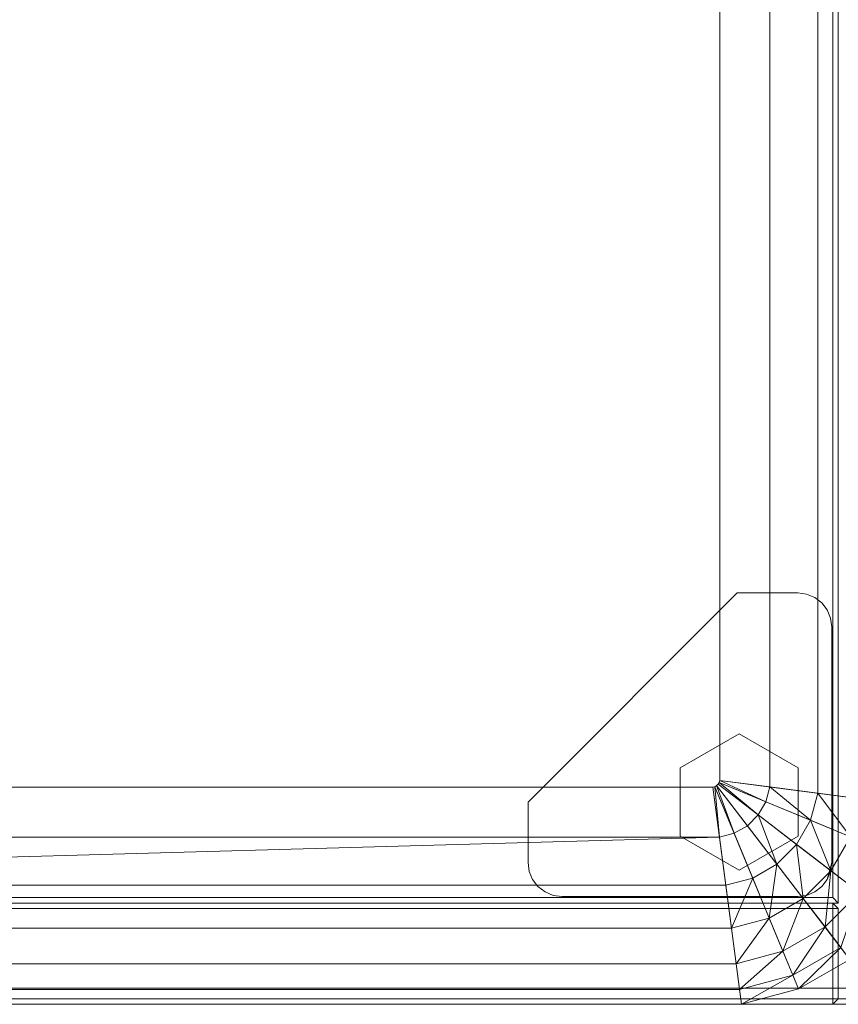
# Model space of a CAD drawing. Header units: inches. Extents: x 813 to 1305, y 19 to 194.
# Tile 476 of 656: x 1294.62 to 1300.69, y 19.73 to 27.03. Entities that reach past the tile are written whole.
import ezdxf

# ---------------------------------------------------------------- set-up
doc = ezdxf.new("R2010")
doc.units = ezdxf.units.IN
doc.header["$MEASUREMENT"] = 0
for name, color, linetype, true_color in [('CET color Bisque2', 7, 'Continuous', 0xf0d2b4), ('CET color Grey59', 7, 'Continuous', 0x959796), ('CET color Grey77', 7, 'Continuous', 0xc4c4c4), ('CET color Grey80', 7, 'Continuous', 0xcbcdcc), ('CET color NavajoWhite4', 7, 'Continuous', 0x81775f)]:
    doc.layers.add(name, color=color, linetype=linetype, true_color=true_color)
doc.layers.add('CET Default', color=7, linetype='Continuous')

# ---------------------------------------------------------------- blocks, each defined once
blk = doc.blocks.new('*C260')
at = {"layer": 'CET color Bisque2', "linetype": 'Continuous', "lineweight": 0}
for points, invisible_edges in [([(0.791, 3.041, 27.965), (59.169, 3.041, 27.965), (59.169, 15.169, 27.965), (0.791, 3.041, 27.965)], 4), ([(0.791, 3.041, 27.965), (59.169, 15.169, 27.965), (0.791, 15.169, 27.965), (0.791, 3.041, 27.965)], 9)]:
    blk.add_3dface(points, dxfattribs=dict(at, invisible_edges=invisible_edges))
at = {"layer": 'CET color Grey77', "linetype": 'Continuous', "lineweight": 0}
for points, invisible_edges in [([(58.9088, 15.1608, 0.1409), (56.9088, 14.9088, 0.1409), (56.9174, 14.974, 0.1409), (58.9088, 15.1608, 0.1409)], 13), ([(58.9088, 15.1608, 0.1409), (56.9088, 14.4608, 0.1409), (56.9088, 14.9088, 0.1409), (58.9088, 15.1608, 0.1409)], 13), ([(58.9088, 15.1608, 0.1409), (58.4608, 12.9088, 0.1409), (56.9088, 14.4608, 0.1409), (58.9088, 15.1608, 0.1409)], 13), ([(56.9088, 14.4608, 0.5897), (58.4608, 12.9088, 0.5897), (58.9088, 15.1608, 0.5897), (56.9088, 14.4608, 0.5897)], 6), ([(56.9088, 14.9088, 0.5897), (56.9088, 14.4608, 0.5897), (58.9088, 15.1608, 0.5897), (56.9088, 14.9088, 0.5897)], 6), ([(56.9174, 14.974, 0.5897), (56.9088, 14.9088, 0.5897), (58.9088, 15.1608, 0.5897), (56.9174, 14.974, 0.5897)], 6), ([(58.9088, 15.1608, 0.1409), (56.9174, 14.974, 0.1409), (56.9425, 15.0348, 0.1409), (58.9088, 15.1608, 0.1409)], 13), ([(56.9425, 15.0348, 0.5897), (56.9174, 14.974, 0.5897), (58.9088, 15.1608, 0.5897), (56.9425, 15.0348, 0.5897)], 6), ([(58.9088, 15.1608, 0.1409), (56.9425, 15.0348, 0.1409), (56.9826, 15.087, 0.1409), (58.9088, 15.1608, 0.1409)], 13), ([(56.9826, 15.087, 0.5897), (56.9425, 15.0348, 0.5897), (58.9088, 15.1608, 0.5897), (56.9826, 15.087, 0.5897)], 6), ([(58.9088, 15.1608, 0.1409), (56.9826, 15.087, 0.1409), (57.0348, 15.127, 0.1409), (58.9088, 15.1608, 0.1409)], 13), ([(57.0348, 15.127, 0.5897), (56.9826, 15.087, 0.5897), (58.9088, 15.1608, 0.5897), (57.0348, 15.127, 0.5897)], 6), ([(56.9826, 15.087, 0.5897), (57.0348, 15.127, 0.5897), (56.9826, 15.087, 0.1409), (56.9826, 15.087, 0.5897)], 2), ([(57.0348, 15.127, 0.5897), (57.0348, 15.127, 0.1409), (56.9826, 15.087, 0.1409), (57.0348, 15.127, 0.5897)], 4), ([(58.9088, 15.1608, 0.1409), (57.0348, 15.127, 0.1409), (57.0956, 15.1522, 0.1409), (58.9088, 15.1608, 0.1409)], 13), ([(57.0956, 15.1522, 0.5897), (57.0348, 15.127, 0.5897), (58.9088, 15.1608, 0.5897), (57.0956, 15.1522, 0.5897)], 6), ([(57.0348, 15.127, 0.5897), (57.0956, 15.1522, 0.5897), (57.0348, 15.127, 0.1409), (57.0348, 15.127, 0.5897)], 2), ([(57.0956, 15.1522, 0.5897), (57.0956, 15.1522, 0.1409), (57.0348, 15.127, 0.1409), (57.0956, 15.1522, 0.5897)], 4), ([(58.9088, 15.1608, 0.1409), (57.0956, 15.1522, 0.1409), (57.1608, 15.1608, 0.1409), (58.9088, 15.1608, 0.1409)], 9), ([(57.1608, 15.1608, 0.5897), (57.0956, 15.1522, 0.5897), (58.9088, 15.1608, 0.5897), (57.1608, 15.1608, 0.5897)], 2), ([(57.0956, 15.1522, 0.5897), (57.1608, 15.1608, 0.5897), (57.0956, 15.1522, 0.1409), (57.0956, 15.1522, 0.5897)], 2), ([(57.1608, 15.1608, 0.5897), (57.1608, 15.1608, 0.1409), (57.0956, 15.1522, 0.1409), (57.1608, 15.1608, 0.5897)], 4), ([(57.1608, 15.1608, 0.5897), (58.9088, 15.1608, 0.5897), (57.1608, 15.1608, 0.1409), (57.1608, 15.1608, 0.5897)], 2), ([(58.9088, 15.1608, 0.5897), (58.9088, 15.1608, 0.1409), (57.1608, 15.1608, 0.1409), (58.9088, 15.1608, 0.5897)], 4), ([(58.9088, 15.1608, 0.1409), (58.9088, 12.9088, 0.1409), (58.4608, 12.9088, 0.1409), (58.9088, 15.1608, 0.1409)], 13), ([(58.4608, 12.9088, 0.5897), (58.9088, 12.9088, 0.5897), (58.9088, 15.1608, 0.5897), (58.4608, 12.9088, 0.5897)], 6), ([(58.9088, 15.1608, 0.5897), (58.974, 15.1522, 0.5897), (58.9088, 15.1608, 0.1409), (58.9088, 15.1608, 0.5897)], 2), ([(58.974, 15.1522, 0.5897), (58.974, 15.1522, 0.1409), (58.9088, 15.1608, 0.1409), (58.974, 15.1522, 0.5897)], 4), ([(58.9088, 15.1608, 0.1409), (58.974, 12.9174, 0.1409), (58.9088, 12.9088, 0.1409), (58.9088, 15.1608, 0.1409)], 13), ([(58.9088, 15.1608, 0.1409), (59.0348, 12.9426, 0.1409), (58.974, 12.9174, 0.1409), (58.9088, 15.1608, 0.1409)], 13), ([(58.9088, 15.1608, 0.1409), (59.087, 12.9826, 0.1409), (59.0348, 12.9426, 0.1409), (58.9088, 15.1608, 0.1409)], 13), ([(58.9088, 15.1608, 0.1409), (59.127, 13.0348, 0.1409), (59.087, 12.9826, 0.1409), (58.9088, 15.1608, 0.1409)], 13), ([(58.9088, 15.1608, 0.1409), (59.1522, 13.0956, 0.1409), (59.127, 13.0348, 0.1409), (58.9088, 15.1608, 0.1409)], 13), ([(58.9088, 15.1608, 0.1409), (59.1608, 13.1608, 0.1409), (59.1522, 13.0956, 0.1409), (58.9088, 15.1608, 0.1409)], 13), ([(58.9088, 15.1608, 0.1409), (59.1608, 14.9088, 0.1409), (59.1608, 13.1608, 0.1409), (58.9088, 15.1608, 0.1409)], 13), ([(58.9088, 15.1608, 0.1409), (59.1522, 14.974, 0.1409), (59.1608, 14.9088, 0.1409), (58.9088, 15.1608, 0.1409)], 13), ([(58.9088, 15.1608, 0.1409), (59.127, 15.0348, 0.1409), (59.1522, 14.974, 0.1409), (58.9088, 15.1608, 0.1409)], 13), ([(58.9088, 15.1608, 0.1409), (59.087, 15.087, 0.1409), (59.127, 15.0348, 0.1409), (58.9088, 15.1608, 0.1409)], 13), ([(58.9088, 15.1608, 0.1409), (59.0348, 15.127, 0.1409), (59.087, 15.087, 0.1409), (58.9088, 15.1608, 0.1409)], 4), ([(59.087, 15.087, 0.5897), (59.0348, 15.127, 0.5897), (58.9088, 15.1608, 0.5897), (59.087, 15.087, 0.5897)], 4), ([(59.127, 15.0348, 0.5897), (59.087, 15.087, 0.5897), (58.9088, 15.1608, 0.5897), (59.127, 15.0348, 0.5897)], 6), ([(59.1522, 14.974, 0.5897), (59.127, 15.0348, 0.5897), (58.9088, 15.1608, 0.5897), (59.1522, 14.974, 0.5897)], 6), ([(59.1608, 14.9088, 0.5897), (59.1522, 14.974, 0.5897), (58.9088, 15.1608, 0.5897), (59.1608, 14.9088, 0.5897)], 6), ([(59.1608, 13.1608, 0.5897), (59.1608, 14.9088, 0.5897), (58.9088, 15.1608, 0.5897), (59.1608, 13.1608, 0.5897)], 6), ([(59.1522, 13.0956, 0.5897), (59.1608, 13.1608, 0.5897), (58.9088, 15.1608, 0.5897), (59.1522, 13.0956, 0.5897)], 6), ([(59.127, 13.0348, 0.5897), (59.1522, 13.0956, 0.5897), (58.9088, 15.1608, 0.5897), (59.127, 13.0348, 0.5897)], 6), ([(59.087, 12.9826, 0.5897), (59.127, 13.0348, 0.5897), (58.9088, 15.1608, 0.5897), (59.087, 12.9826, 0.5897)], 6), ([(59.0348, 12.9426, 0.5897), (59.087, 12.9826, 0.5897), (58.9088, 15.1608, 0.5897), (59.0348, 12.9426, 0.5897)], 6), ([(58.974, 12.9174, 0.5897), (59.0348, 12.9426, 0.5897), (58.9088, 15.1608, 0.5897), (58.974, 12.9174, 0.5897)], 6), ([(58.9088, 12.9088, 0.5897), (58.974, 12.9174, 0.5897), (58.9088, 15.1608, 0.5897), (58.9088, 12.9088, 0.5897)], 6), ([(58.974, 15.1522, 0.5897), (59.0348, 15.127, 0.5897), (58.974, 15.1522, 0.1409), (58.974, 15.1522, 0.5897)], 2), ([(59.0348, 15.127, 0.5897), (59.0348, 15.127, 0.1409), (58.974, 15.1522, 0.1409), (59.0348, 15.127, 0.5897)], 4), ([(59.0348, 15.127, 0.5897), (59.087, 15.087, 0.5897), (59.0348, 15.127, 0.1409), (59.0348, 15.127, 0.5897)], 2), ([(59.087, 15.087, 0.5897), (59.087, 15.087, 0.1409), (59.0348, 15.127, 0.1409), (59.087, 15.087, 0.5897)], 4), ([(56.9425, 15.0348, 0.5897), (56.9826, 15.087, 0.5897), (56.9425, 15.0348, 0.1409), (56.9425, 15.0348, 0.5897)], 2), ([(56.9826, 15.087, 0.5897), (56.9826, 15.087, 0.1409), (56.9425, 15.0348, 0.1409), (56.9826, 15.087, 0.5897)], 4), ([(59.087, 15.087, 0.5897), (59.127, 15.0348, 0.5897), (59.087, 15.087, 0.1409), (59.087, 15.087, 0.5897)], 2), ([(59.127, 15.0348, 0.5897), (59.127, 15.0348, 0.1409), (59.087, 15.087, 0.1409), (59.127, 15.0348, 0.5897)], 4), ([(56.9088, 14.9088, 0.5897), (56.9174, 14.974, 0.5897), (56.9088, 14.9088, 0.1409), (56.9088, 14.9088, 0.5897)], 2), ([(56.9174, 14.974, 0.5897), (56.9174, 14.974, 0.1409), (56.9088, 14.9088, 0.1409), (56.9174, 14.974, 0.5897)], 4), ([(56.9174, 14.974, 0.5897), (56.9425, 15.0348, 0.5897), (56.9174, 14.974, 0.1409), (56.9174, 14.974, 0.5897)], 2), ([(56.9425, 15.0348, 0.5897), (56.9425, 15.0348, 0.1409), (56.9174, 14.974, 0.1409), (56.9425, 15.0348, 0.5897)], 4), ([(59.127, 15.0348, 0.5897), (59.1522, 14.974, 0.5897), (59.127, 15.0348, 0.1409), (59.127, 15.0348, 0.5897)], 2), ([(59.1522, 14.974, 0.5897), (59.1522, 14.974, 0.1409), (59.127, 15.0348, 0.1409), (59.1522, 14.974, 0.5897)], 4), ([(59.1522, 14.974, 0.5897), (59.1608, 14.9088, 0.5897), (59.1522, 14.974, 0.1409), (59.1522, 14.974, 0.5897)], 2), ([(59.1608, 14.9088, 0.5897), (59.1608, 14.9088, 0.1409), (59.1522, 14.974, 0.1409), (59.1608, 14.9088, 0.5897)], 4), ([(56.9088, 14.4608, 0.5897), (56.9088, 14.9088, 0.5897), (56.9088, 14.4608, 0.1409), (56.9088, 14.4608, 0.5897)], 2), ([(56.9088, 14.9088, 0.5897), (56.9088, 14.9088, 0.1409), (56.9088, 14.4608, 0.1409), (56.9088, 14.9088, 0.5897)], 4), ([(58.9645, 14.4737), (57.9539, 14.4737), (58.2065, 14.9113), (58.9645, 14.4737)], 13), ([(58.2065, 14.9113, 0.1409), (57.9539, 14.4737, 0.1409), (58.9645, 14.4737, 0.1409), (58.2065, 14.9113, 0.1409)], 6), ([(57.9539, 14.4737, 0.1409), (58.2065, 14.9113, 0.1409), (57.9539, 14.4737), (57.9539, 14.4737, 0.1409)], 2), ([(58.2065, 14.9113, 0.1409), (58.2065, 14.9113), (57.9539, 14.4737), (58.2065, 14.9113, 0.1409)], 4), ([(58.9645, 14.4737), (58.2065, 14.9113), (58.7118, 14.9113), (58.9645, 14.4737)], 9), ([(58.7118, 14.9113, 0.1409), (58.2065, 14.9113, 0.1409), (58.9645, 14.4737, 0.1409), (58.7118, 14.9113, 0.1409)], 2), ([(58.2065, 14.9113, 0.1409), (58.7118, 14.9113, 0.1409), (58.2065, 14.9113), (58.2065, 14.9113, 0.1409)], 2), ([(58.7118, 14.9113, 0.1409), (58.7118, 14.9113), (58.2065, 14.9113), (58.7118, 14.9113, 0.1409)], 4), ([(58.7118, 14.9113, 0.1409), (58.9645, 14.4737, 0.1409), (58.7118, 14.9113), (58.7118, 14.9113, 0.1409)], 2), ([(58.9645, 14.4737, 0.1409), (58.9645, 14.4737), (58.7118, 14.9113), (58.9645, 14.4737, 0.1409)], 4), ([(59.1608, 14.9088, 0.5897), (59.1608, 13.1608, 0.5897), (59.1608, 14.9088, 0.1409), (59.1608, 14.9088, 0.5897)], 2), ([(59.1608, 13.1608, 0.5897), (59.1608, 13.1608, 0.1409), (59.1608, 14.9088, 0.1409), (59.1608, 13.1608, 0.5897)], 4), ([(58.4608, 12.9088, 0.5897), (56.9088, 14.4608, 0.5897), (58.4608, 12.9088, 0.1409), (58.4608, 12.9088, 0.5897)], 2), ([(56.9088, 14.4608, 0.5897), (56.9088, 14.4608, 0.1409), (58.4608, 12.9088, 0.1409), (56.9088, 14.4608, 0.5897)], 4), ([(58.9645, 14.4737), (58.2065, 14.0361), (57.9539, 14.4737), (58.9645, 14.4737)], 13), ([(57.9539, 14.4737, 0.1409), (58.2065, 14.0361, 0.1409), (58.9645, 14.4737, 0.1409), (57.9539, 14.4737, 0.1409)], 6), ([(58.2065, 14.0361, 0.1409), (57.9539, 14.4737, 0.1409), (58.2065, 14.0361), (58.2065, 14.0361, 0.1409)], 2), ([(57.9539, 14.4737, 0.1409), (57.9539, 14.4737), (58.2065, 14.0361), (57.9539, 14.4737, 0.1409)], 4), ([(58.9645, 14.4737), (58.7118, 14.0361), (58.2065, 14.0361), (58.9645, 14.4737)], 4), ([(58.2065, 14.0361, 0.1409), (58.7118, 14.0361, 0.1409), (58.9645, 14.4737, 0.1409), (58.2065, 14.0361, 0.1409)], 4), ([(58.9645, 14.4737, 0.1409), (58.7118, 14.0361, 0.1409), (58.9645, 14.4737), (58.9645, 14.4737, 0.1409)], 2), ([(58.7118, 14.0361, 0.1409), (58.7118, 14.0361), (58.9645, 14.4737), (58.7118, 14.0361, 0.1409)], 4), ([(58.7118, 14.0361, 0.1409), (58.2065, 14.0361, 0.1409), (58.7118, 14.0361), (58.7118, 14.0361, 0.1409)], 2), ([(58.2065, 14.0361, 0.1409), (58.2065, 14.0361), (58.7118, 14.0361), (58.2065, 14.0361, 0.1409)], 4), ([(59.1608, 13.1608, 0.5897), (59.1522, 13.0956, 0.5897), (59.1608, 13.1608, 0.1409), (59.1608, 13.1608, 0.5897)], 2), ([(59.1522, 13.0956, 0.5897), (59.1522, 13.0956, 0.1409), (59.1608, 13.1608, 0.1409), (59.1522, 13.0956, 0.5897)], 4), ([(59.1522, 13.0956, 0.5897), (59.127, 13.0348, 0.5897), (59.1522, 13.0956, 0.1409), (59.1522, 13.0956, 0.5897)], 2), ([(59.127, 13.0348, 0.5897), (59.127, 13.0348, 0.1409), (59.1522, 13.0956, 0.1409), (59.127, 13.0348, 0.5897)], 4), ([(59.127, 13.0348, 0.5897), (59.087, 12.9826, 0.5897), (59.127, 13.0348, 0.1409), (59.127, 13.0348, 0.5897)], 2), ([(59.087, 12.9826, 0.5897), (59.087, 12.9826, 0.1409), (59.127, 13.0348, 0.1409), (59.087, 12.9826, 0.5897)], 4), ([(59.0348, 12.9426, 0.5897), (58.974, 12.9174, 0.5897), (59.0348, 12.9426, 0.1409), (59.0348, 12.9426, 0.5897)], 2), ([(58.974, 12.9174, 0.5897), (58.974, 12.9174, 0.1409), (59.0348, 12.9426, 0.1409), (58.974, 12.9174, 0.5897)], 4), ([(59.087, 12.9826, 0.5897), (59.0348, 12.9426, 0.5897), (59.087, 12.9826, 0.1409), (59.087, 12.9826, 0.5897)], 2), ([(59.0348, 12.9426, 0.5897), (59.0348, 12.9426, 0.1409), (59.087, 12.9826, 0.1409), (59.0348, 12.9426, 0.5897)], 4), ([(58.9088, 12.9088, 0.5897), (58.4608, 12.9088, 0.5897), (58.9088, 12.9088, 0.1409), (58.9088, 12.9088, 0.5897)], 2), ([(58.4608, 12.9088, 0.5897), (58.4608, 12.9088, 0.1409), (58.9088, 12.9088, 0.1409), (58.4608, 12.9088, 0.5897)], 4), ([(58.974, 12.9174, 0.5897), (58.9088, 12.9088, 0.5897), (58.974, 12.9174, 0.1409), (58.974, 12.9174, 0.5897)], 2), ([(58.9088, 12.9088, 0.5897), (58.9088, 12.9088, 0.1409), (58.974, 12.9174, 0.1409), (58.9088, 12.9088, 0.5897)], 4)]:
    blk.add_3dface(points, dxfattribs=dict(at, invisible_edges=invisible_edges))
for points in [[(58.9088, 15.1608, 0.1409), (58.974, 15.1522, 0.1409), (59.0348, 15.127, 0.1409), (58.9088, 15.1608, 0.1409)], [(59.0348, 15.127, 0.5897), (58.974, 15.1522, 0.5897), (58.9088, 15.1608, 0.5897), (59.0348, 15.127, 0.5897)]]:
    blk.add_3dface(points, dxfattribs=at)
at = {"layer": 'CET color Grey80', "linetype": 'Continuous', "lineweight": 0}
for points, invisible_edges in [([(59.919, 15.919, 1.34), (59.959, 0.001, 1.3), (59.959, 15.959, 1.3), (59.919, 15.919, 1.34)], 9), ([(59.959, 15.959, 0.63), (59.959, 0.001, 0.63), (59.919, 0.041, 0.59), (59.959, 15.959, 0.63)], 4), ([(59.959, 15.959, 0.63), (59.919, 0.041, 0.59), (59.919, 15.919, 0.59), (59.959, 15.959, 0.63)], 9), ([(59.959, 15.959, 1.3), (59.959, 0.001, 1.3), (59.959, 0.001, 0.63), (59.959, 15.959, 1.3)], 4), ([(59.959, 15.959, 1.3), (59.959, 0.001, 0.63), (59.959, 15.959, 0.63), (59.959, 15.959, 1.3)], 9), ([(0.041, 0.041, 1.34), (59.919, 0.041, 1.34), (59.919, 15.919, 1.34), (0.041, 0.041, 1.34)], 4), ([(0.041, 0.041, 1.34), (59.919, 15.919, 1.34), (0.041, 15.919, 1.34), (0.041, 0.041, 1.34)], 9), ([(0.041, 0.041, 0.59), (59.919, 15.919, 0.59), (59.919, 0.041, 0.59), (0.041, 0.041, 0.59)], 9), ([(0.041, 0.041, 0.59), (0.041, 15.919, 0.59), (59.919, 15.919, 0.59), (0.041, 0.041, 0.59)], 4), ([(59.919, 15.919, 0.59), (59.919, 0.041, 0.59), (59.919, 0.041, 1.34), (59.919, 15.919, 0.59)], 4), ([(59.919, 15.919, 0.59), (59.919, 0.041, 1.34), (59.919, 15.919, 1.34), (59.919, 15.919, 0.59)], 9), ([(59.919, 15.919, 1.34), (59.919, 0.041, 1.34), (59.959, 0.001, 1.3), (59.919, 15.919, 1.34)], 4), ([(0.791, 15.169, 27.965), (59.209, 15.209, 27.925), (0.751, 15.209, 27.925), (0.791, 15.169, 27.965)], 9), ([(0.751, 15.209, 27.925), (59.209, 15.209, 27.925), (59.209, 15.209, 27.255), (0.751, 15.209, 27.925)], 4), ([(0.751, 15.209, 27.925), (59.209, 15.209, 27.255), (0.751, 15.209, 27.255), (0.751, 15.209, 27.925)], 9), ([(0.751, 15.209, 27.255), (59.209, 15.209, 27.255), (59.169, 15.169, 27.215), (0.751, 15.209, 27.255)], 4), ([(0.751, 15.209, 27.255), (59.169, 15.169, 27.215), (0.791, 15.169, 27.215), (0.751, 15.209, 27.255)], 9), ([(0.791, 15.169, 27.965), (59.169, 15.169, 27.965), (59.209, 15.209, 27.925), (0.791, 15.169, 27.965)], 4), ([(59.169, 15.169, 27.965), (59.209, 3.001, 27.925), (59.209, 15.209, 27.925), (59.169, 15.169, 27.965)], 9), ([(59.209, 15.209, 27.255), (59.209, 3.001, 27.255), (59.169, 3.041, 27.215), (59.209, 15.209, 27.255)], 4), ([(59.209, 15.209, 27.255), (59.169, 3.041, 27.215), (59.169, 15.169, 27.215), (59.209, 15.209, 27.255)], 9), ([(59.209, 15.209, 27.925), (59.209, 3.001, 27.925), (59.209, 3.001, 27.255), (59.209, 15.209, 27.925)], 4), ([(59.209, 15.209, 27.925), (59.209, 3.001, 27.255), (59.209, 15.209, 27.255), (59.209, 15.209, 27.925)], 9), ([(59.21, 0.9721, 1.381), (59.21, 15.169, 1.381), (59.25, 15.209, 1.341), (59.21, 0.9721, 1.381)], 4), ([(59.21, 0.9721, 1.381), (59.25, 15.209, 1.341), (59.25, 0.9321, 1.341), (59.21, 0.9721, 1.381)], 9), ([(59.21, 15.169, 1.381), (59.21, 15.169, 27.924), (59.25, 15.209, 27.964), (59.21, 15.169, 1.381)], 4), ([(59.21, 15.169, 1.381), (59.25, 15.209, 27.964), (59.25, 15.209, 1.341), (59.21, 15.169, 1.381)], 9), ([(59.21, 15.169, 27.924), (59.25, 0.9321, 27.964), (59.25, 15.209, 27.964), (59.21, 15.169, 27.924)], 9), ([(59.25, 0.9321, 1.341), (59.25, 15.209, 1.341), (59.92, 15.209, 1.341), (59.25, 0.9321, 1.341)], 4), ([(59.25, 0.9321, 1.341), (59.92, 15.209, 1.341), (59.92, 0.9321, 1.341), (59.25, 0.9321, 1.341)], 9), ([(59.25, 15.209, 1.341), (59.25, 15.209, 27.964), (59.92, 15.209, 27.964), (59.25, 15.209, 1.341)], 4), ([(59.25, 15.209, 1.341), (59.92, 15.209, 27.964), (59.92, 15.209, 1.341), (59.25, 15.209, 1.341)], 9), ([(59.25, 15.209, 27.964), (59.25, 0.9321, 27.964), (59.92, 0.9321, 27.964), (59.25, 15.209, 27.964)], 4), ([(59.25, 15.209, 27.964), (59.92, 0.9321, 27.964), (59.92, 15.209, 27.964), (59.25, 15.209, 27.964)], 9), ([(59.92, 0.9321, 1.341), (59.92, 15.209, 1.341), (59.96, 15.169, 1.381), (59.92, 0.9321, 1.341)], 4), ([(59.92, 15.209, 1.341), (59.92, 15.209, 27.964), (59.96, 15.169, 27.924), (59.92, 15.209, 1.341)], 4), ([(59.92, 15.209, 1.341), (59.96, 15.169, 27.924), (59.96, 15.169, 1.381), (59.92, 15.209, 1.341)], 9), ([(59.92, 15.209, 27.964), (59.92, 0.9321, 27.964), (59.96, 0.9721, 27.924), (59.92, 15.209, 27.964)], 4), ([(59.92, 15.209, 27.964), (59.96, 0.9721, 27.924), (59.96, 15.169, 27.924), (59.92, 15.209, 27.964)], 9), ([(0.791, 3.041, 27.215), (59.169, 15.169, 27.215), (59.169, 3.041, 27.215), (0.791, 3.041, 27.215)], 9), ([(0.791, 3.041, 27.215), (0.791, 15.169, 27.215), (59.169, 15.169, 27.215), (0.791, 3.041, 27.215)], 4), ([(0.791, 15.169, 27.215), (59.169, 15.169, 27.215), (59.169, 15.169, 27.965), (0.791, 15.169, 27.215)], 4), ([(0.791, 15.169, 27.215), (59.169, 15.169, 27.965), (0.791, 15.169, 27.965), (0.791, 15.169, 27.215)], 9), ([(59.169, 15.169, 27.215), (59.169, 3.041, 27.215), (59.169, 3.041, 27.965), (59.169, 15.169, 27.215)], 4), ([(59.169, 15.169, 27.215), (59.169, 3.041, 27.965), (59.169, 15.169, 27.965), (59.169, 15.169, 27.215)], 9), ([(59.169, 15.169, 27.965), (59.169, 3.041, 27.965), (59.209, 3.001, 27.925), (59.169, 15.169, 27.965)], 4), ([(59.21, 0.9721, 1.381), (59.21, 0.9721, 27.924), (59.21, 15.169, 27.924), (59.21, 0.9721, 1.381)], 4), ([(59.21, 0.9721, 1.381), (59.21, 15.169, 27.924), (59.21, 15.169, 1.381), (59.21, 0.9721, 1.381)], 9), ([(59.96, 0.9721, 1.381), (59.96, 15.169, 1.381), (59.21, 15.169, 1.381), (59.96, 0.9721, 1.381)], 4), ([(59.96, 0.9721, 1.381), (59.21, 15.169, 1.381), (59.21, 0.9721, 1.381), (59.96, 0.9721, 1.381)], 9), ([(59.96, 15.169, 1.381), (59.96, 15.169, 27.924), (59.21, 15.169, 27.924), (59.96, 15.169, 1.381)], 4), ([(59.96, 15.169, 1.381), (59.21, 15.169, 27.924), (59.21, 15.169, 1.381), (59.96, 15.169, 1.381)], 9), ([(59.96, 15.169, 27.924), (59.96, 0.9721, 27.924), (59.21, 0.9721, 27.924), (59.96, 15.169, 27.924)], 4), ([(59.96, 15.169, 27.924), (59.21, 0.9721, 27.924), (59.21, 15.169, 27.924), (59.96, 15.169, 27.924)], 9), ([(59.21, 15.169, 27.924), (59.21, 0.9721, 27.924), (59.25, 0.9321, 27.964), (59.21, 15.169, 27.924)], 4), ([(59.92, 0.9321, 1.341), (59.96, 15.169, 1.381), (59.96, 0.9721, 1.381), (59.92, 0.9321, 1.341)], 9), ([(59.96, 0.9721, 1.381), (59.96, 15.169, 27.924), (59.96, 0.9721, 27.924), (59.96, 0.9721, 1.381)], 9), ([(59.96, 0.9721, 1.381), (59.96, 15.169, 1.381), (59.96, 15.169, 27.924), (59.96, 0.9721, 1.381)], 4)]:
    blk.add_3dface(points, dxfattribs=dict(at, invisible_edges=invisible_edges))
blk = doc.blocks.new('*C254')
at = {"layer": 'CET Default', "linetype": 'Continuous', "lineweight": 0, "rotation": 269.9999999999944}
blk.add_blockref('*C260', (486.7622, 892.8149), dxfattribs=at)
blk = doc.blocks.new('*C257')
at = {"layer": 'CET color Grey80', "linetype": 'Continuous', "lineweight": 0}
for points, invisible_edges in [([(59.8509, 15.8809, 1.125), (59.969, 0.001, 1.0069), (59.969, 15.999, 1.0069), (59.8509, 15.8809, 1.125)], 9), ([(59.969, 15.999, 0.1181), (59.969, 0.001, 0.1181), (59.8509, 0.1191), (59.969, 15.999, 0.1181)], 4), ([(59.969, 15.999, 0.1181), (59.8509, 0.1191), (59.8509, 15.8809), (59.969, 15.999, 0.1181)], 9), ([(59.969, 15.999, 1.0069), (59.969, 0.001, 1.0069), (59.969, 0.001, 0.1181), (59.969, 15.999, 1.0069)], 4), ([(59.969, 15.999, 1.0069), (59.969, 0.001, 0.1181), (59.969, 15.999, 0.1181), (59.969, 15.999, 1.0069)], 9), ([(0.1191, 0.1191, 1.125), (59.8509, 0.1191, 1.125), (59.8509, 15.8809, 1.125), (0.1191, 0.1191, 1.125)], 4), ([(0.1191, 0.1191, 1.125), (59.8509, 15.8809, 1.125), (0.1191, 15.8809, 1.125), (0.1191, 0.1191, 1.125)], 9), ([(59.8509, 15.8809), (59.8509, 0.1191), (59.8509, 0.1191, 1.125), (59.8509, 15.8809)], 4), ([(59.8509, 15.8809), (59.8509, 0.1191, 1.125), (59.8509, 15.8809, 1.125), (59.8509, 15.8809)], 9), ([(59.8509, 15.8809, 1.125), (59.8509, 0.1191, 1.125), (59.969, 0.001, 1.0069), (59.8509, 15.8809, 1.125)], 4)]:
    blk.add_3dface(points, dxfattribs=dict(at, invisible_edges=invisible_edges))
at = {"layer": 'CET color NavajoWhite4', "linetype": 'Continuous', "lineweight": 0}
for points, invisible_edges in [([(0.1191, 0.1191), (59.8509, 15.8809), (59.8509, 0.1191), (0.1191, 0.1191)], 9), ([(0.1191, 0.1191), (0.1191, 15.8809), (59.8509, 15.8809), (0.1191, 0.1191)], 4)]:
    blk.add_3dface(points, dxfattribs=dict(at, invisible_edges=invisible_edges))
blk = doc.blocks.new('*C287')
at = {"layer": 'CET Default', "linetype": 'Continuous', "lineweight": 0, "rotation": 269.999999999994}
blk.add_blockref('*C257', (486.7622, 892.8249, 27.965), dxfattribs=at)
blk = doc.blocks.new('*C170')
at = {"layer": 'CET color Grey59', "linetype": 'Continuous', "lineweight": 0}
for points, invisible_edges in [([(27.4991, 13.465), (0.856, 13.465), (0.6441, 15.075), (27.4991, 13.465)], 4), ([(27.4991, 13.465), (0.6441, 15.075), (27.711, 15.075), (27.4991, 13.465)], 9), ([(27.514, 13.461), (27.4991, 13.465), (27.711, 15.075), (27.514, 13.461)], 4), ([(27.514, 13.461), (27.711, 15.075), (28.1354, 14.9613), (27.514, 13.461)], 9), ([(27.5274, 13.4533), (27.514, 13.461), (28.1354, 14.9613), (27.5274, 13.4533)], 4), ([(27.5274, 13.4533), (28.1354, 14.9613), (28.5159, 14.7416), (27.5274, 13.4533)], 9), ([(27.5383, 13.4423), (27.5274, 13.4533), (28.5159, 14.7416), (27.5383, 13.4423)], 4), ([(27.5383, 13.4423), (28.5159, 14.7416), (28.8266, 14.4309), (27.5383, 13.4423)], 9), ([(27.6368, 14.511, 0.9354), (0.7183, 14.511, 0.9354), (0.7603, 14.1919, 1.1256), (27.6368, 14.511, 0.9354)], 4), ([(27.6368, 14.511, 0.9354), (0.7603, 14.1919, 1.1256), (27.5947, 14.1919, 1.1256), (27.6368, 14.511, 0.9354)], 9), ([(27.546, 13.4289), (27.5383, 13.4423), (28.8266, 14.4309), (27.546, 13.4289)], 4), ([(27.546, 13.4289), (28.8266, 14.4309), (29.0463, 14.0504), (27.546, 13.4289)], 9), ([(27.5947, 14.1919, 1.1256), (0.7603, 14.1919, 1.1256), (0.8072, 13.8361, 1.2326), (27.5947, 14.1919, 1.1256)], 4), ([(27.5947, 14.1919, 1.1256), (0.8072, 13.8361, 1.2326), (27.5479, 13.8361, 1.2326), (27.5947, 14.1919, 1.1256)], 9), ([(27.9737, 14.0349, 1.1256), (27.7945, 14.1383, 1.1256), (27.6572, 13.8068, 1.2326), (27.9737, 14.0349, 1.1256)], 4), ([(27.55, 13.414), (27.546, 13.4289), (29.0463, 14.0504), (27.55, 13.414)], 4), ([(27.55, 13.414), (29.0463, 14.0504), (29.16, 13.626), (27.55, 13.414)], 9), ([(27.9737, 14.0349, 1.1256), (27.6572, 13.8068, 1.2326), (27.7552, 13.7502, 1.2326), (27.9737, 14.0349, 1.1256)], 9), ([(28.2234, 13.7095, 1.1256), (28.12, 13.8886, 1.1256), (27.8353, 13.6702, 1.2326), (28.2234, 13.7095, 1.1256)], 4), ([(27.5479, 13.8361, 1.2326), (0.8072, 13.8361, 1.2326), (0.856, 13.465, 1.25), (27.5479, 13.8361, 1.2326)], 4), ([(27.5479, 13.8361, 1.2326), (0.856, 13.465, 1.25), (27.4991, 13.465, 1.25), (27.5479, 13.8361, 1.2326)], 9), ([(27.8353, 13.6702, 1.2326), (27.7552, 13.7502, 1.2326), (27.5274, 13.4533, 1.25), (27.8353, 13.6702, 1.2326)], 4), ([(27.8353, 13.6702, 1.2326), (27.5274, 13.4533, 1.25), (27.5383, 13.4423, 1.25), (27.8353, 13.6702, 1.2326)], 9), ([(28.2234, 13.7095, 1.1256), (27.8353, 13.6702, 1.2326), (27.8918, 13.5722, 1.2326), (28.2234, 13.7095, 1.1256)], 9), ([(28.2769, 13.5097, 1.1256), (28.2234, 13.7095, 1.1256), (27.8918, 13.5722, 1.2326), (28.2769, 13.5097, 1.1256)], 4), ([(27.55, 0.856), (27.55, 13.414), (29.16, 13.626), (27.55, 0.856)], 4), ([(27.55, 0.856), (29.16, 13.626), (29.16, 0.644), (27.55, 0.856)], 9), ([(28.8594, 0.6836, 0.6734), (28.8594, 13.5864, 0.6734), (28.596, 13.5517, 0.9354), (28.8594, 0.6836, 0.6734)], 4), ([(29.0512, 0.6583, 0.3552), (29.0512, 13.6116, 0.3552), (28.8594, 13.5864, 0.6734), (29.0512, 0.6583, 0.3552)], 4), ([(29.0512, 0.6583, 0.3552), (28.8594, 13.5864, 0.6734), (28.8594, 0.6836, 0.6734), (29.0512, 0.6583, 0.3552)], 9), ([(29.16, 0.644), (29.16, 13.626), (29.0512, 13.6116, 0.3552), (29.16, 0.644)], 4), ([(29.16, 0.644), (29.0512, 13.6116, 0.3552), (29.0512, 0.6583, 0.3552), (29.16, 0.644)], 9), ([(28.2769, 13.5097, 1.1256), (27.8918, 13.5722, 1.2326), (27.9211, 13.4629, 1.2326), (28.2769, 13.5097, 1.1256)], 9), ([(28.596, 0.7183, 0.9354), (28.596, 13.5517, 0.9354), (28.2769, 13.5097, 1.1256), (28.596, 0.7183, 0.9354)], 4), ([(28.8594, 0.6836, 0.6734), (28.596, 13.5517, 0.9354), (28.596, 0.7183, 0.9354), (28.8594, 0.6836, 0.6734)], 9), ([(27.55, 0.856, 1.25), (0.809, 13.4289, 1.25), (0.8168, 13.4423, 1.25), (27.55, 0.856, 1.25)], 13), ([(27.55, 0.856), (0.8168, 13.4423), (0.809, 13.4289), (27.55, 0.856)], 13), ([(27.55, 0.856, 1.25), (0.8168, 13.4423, 1.25), (0.8277, 13.4533, 1.25), (27.55, 0.856, 1.25)], 13), ([(27.55, 0.856), (0.8277, 13.4533), (0.8168, 13.4423), (27.55, 0.856)], 13), ([(27.55, 0.856, 1.25), (0.8277, 13.4533, 1.25), (0.8411, 13.461, 1.25), (27.55, 0.856, 1.25)], 13), ([(27.55, 0.856), (0.8411, 13.461), (0.8277, 13.4533), (27.55, 0.856)], 13), ([(27.55, 0.856, 1.25), (0.8411, 13.461, 1.25), (0.856, 13.465, 1.25), (27.55, 0.856, 1.25)], 13), ([(27.55, 0.856), (0.856, 13.465), (0.8411, 13.461), (27.55, 0.856)], 13), ([(27.55, 0.856, 1.25), (0.856, 13.465, 1.25), (27.4991, 13.465, 1.25), (27.55, 0.856, 1.25)], 13), ([(27.55, 0.856), (27.4991, 13.465), (0.856, 13.465), (27.55, 0.856)], 13), ([(27.4991, 13.465, 1.25), (0.856, 13.465, 1.25), (0.856, 13.465), (27.4991, 13.465, 1.25)], 4), ([(27.4991, 13.465, 1.25), (0.856, 13.465), (27.4991, 13.465), (27.4991, 13.465, 1.25)], 9), ([(27.55, 0.856, 1.25), (27.4991, 13.465, 1.25), (27.514, 13.461, 1.25), (27.55, 0.856, 1.25)], 13), ([(27.55, 0.856), (27.514, 13.461), (27.4991, 13.465), (27.55, 0.856)], 13), ([(27.514, 13.461, 1.25), (27.4991, 13.465, 1.25), (27.4991, 13.465), (27.514, 13.461, 1.25)], 4), ([(27.514, 13.461, 1.25), (27.4991, 13.465), (27.514, 13.461), (27.514, 13.461, 1.25)], 9), ([(27.55, 0.856, 1.25), (27.514, 13.461, 1.25), (27.5274, 13.4533, 1.25), (27.55, 0.856, 1.25)], 13), ([(27.55, 0.856), (27.5274, 13.4533), (27.514, 13.461), (27.55, 0.856)], 13), ([(27.5274, 13.4533, 1.25), (27.514, 13.461, 1.25), (27.514, 13.461), (27.5274, 13.4533, 1.25)], 4), ([(27.5274, 13.4533, 1.25), (27.514, 13.461), (27.5274, 13.4533), (27.5274, 13.4533, 1.25)], 9), ([(27.55, 0.856, 1.25), (27.5274, 13.4533, 1.25), (27.5383, 13.4423, 1.25), (27.55, 0.856, 1.25)], 13), ([(27.55, 0.856), (27.5383, 13.4423), (27.5274, 13.4533), (27.55, 0.856)], 13), ([(27.5383, 13.4423, 1.25), (27.5274, 13.4533, 1.25), (27.5274, 13.4533), (27.5383, 13.4423, 1.25)], 4), ([(27.5383, 13.4423, 1.25), (27.5274, 13.4533), (27.5383, 13.4423), (27.5383, 13.4423, 1.25)], 9), ([(27.55, 0.856, 1.25), (27.5383, 13.4423, 1.25), (27.546, 13.4289, 1.25), (27.55, 0.856, 1.25)], 13), ([(27.55, 0.856), (27.546, 13.4289), (27.5383, 13.4423), (27.55, 0.856)], 13), ([(27.546, 13.4289, 1.25), (27.5383, 13.4423, 1.25), (27.5383, 13.4423), (27.546, 13.4289, 1.25)], 4), ([(27.546, 13.4289, 1.25), (27.5383, 13.4423), (27.546, 13.4289), (27.546, 13.4289, 1.25)], 9), ([(27.9211, 0.8071, 1.2326), (27.9211, 13.4629, 1.2326), (27.55, 13.414, 1.25), (27.9211, 0.8071, 1.2326)], 4), ([(28.596, 0.7183, 0.9354), (28.2769, 13.5097, 1.1256), (28.2769, 0.7603, 1.1256), (28.596, 0.7183, 0.9354)], 9), ([(27.55, 0.856, 1.25), (0.805, 13.414, 1.25), (0.809, 13.4289, 1.25), (27.55, 0.856, 1.25)], 13), ([(27.55, 0.856), (0.809, 13.4289), (0.805, 13.414), (27.55, 0.856)], 13), ([(27.55, 0.856, 1.25), (0.805, 0.856, 1.25), (0.805, 13.414, 1.25), (27.55, 0.856, 1.25)], 13), ([(27.55, 0.856), (0.805, 13.414), (0.805, 0.856), (27.55, 0.856)], 13), ([(27.55, 0.856, 1.25), (27.546, 13.4289, 1.25), (27.55, 13.414, 1.25), (27.55, 0.856, 1.25)], 9), ([(27.55, 0.856), (27.55, 13.414), (27.546, 13.4289), (27.55, 0.856)], 4), ([(27.55, 13.414, 1.25), (27.546, 13.4289, 1.25), (27.546, 13.4289), (27.55, 13.414, 1.25)], 4), ([(27.55, 13.414, 1.25), (27.546, 13.4289), (27.55, 13.414), (27.55, 13.414, 1.25)], 9), ([(27.9211, 0.8071, 1.2326), (27.55, 13.414, 1.25), (27.55, 0.856, 1.25), (27.9211, 0.8071, 1.2326)], 9), ([(27.55, 0.856, 1.25), (27.55, 13.414, 1.25), (27.55, 13.414), (27.55, 0.856, 1.25)], 4), ([(27.55, 0.856, 1.25), (27.55, 13.414), (27.55, 0.856), (27.55, 0.856, 1.25)], 9)]:
    blk.add_3dface(points, dxfattribs=dict(at, invisible_edges=invisible_edges))
for points in [[(27.9177, 14.4357, 0.9354), (27.6368, 14.511, 0.9354), (27.5947, 14.1919, 1.1256), (27.9177, 14.4357, 0.9354)], [(28.3313, 14.501, 0.6734), (27.9177, 14.4357, 0.9354), (28.1696, 14.2903, 0.9354), (28.3313, 14.501, 0.6734)], [(28.5861, 14.2463, 0.6734), (28.3313, 14.501, 0.6734), (28.1696, 14.2903, 0.9354), (28.5861, 14.2463, 0.6734)], [(28.7396, 14.3641, 0.3552), (28.3313, 14.501, 0.6734), (28.5861, 14.2463, 0.6734), (28.7396, 14.3641, 0.3552)], [(27.9177, 14.4357, 0.9354), (27.5947, 14.1919, 1.1256), (27.7945, 14.1383, 1.1256), (27.9177, 14.4357, 0.9354)], [(28.1696, 14.2903, 0.9354), (27.9177, 14.4357, 0.9354), (27.7945, 14.1383, 1.1256), (28.1696, 14.2903, 0.9354)], [(29.0463, 14.0504), (28.8266, 14.4309), (28.7396, 14.3641, 0.3552), (29.0463, 14.0504)], [(28.9449, 14.0084, 0.3552), (28.7396, 14.3641, 0.3552), (28.5861, 14.2463, 0.6734), (28.9449, 14.0084, 0.3552)], [(29.0463, 14.0504), (28.7396, 14.3641, 0.3552), (28.9449, 14.0084, 0.3552), (29.0463, 14.0504)], [(28.1696, 14.2903, 0.9354), (27.7945, 14.1383, 1.1256), (27.9737, 14.0349, 1.1256), (28.1696, 14.2903, 0.9354)], [(28.3753, 14.0846, 0.9354), (28.1696, 14.2903, 0.9354), (27.9737, 14.0349, 1.1256), (28.3753, 14.0846, 0.9354)], [(28.5861, 14.2463, 0.6734), (28.1696, 14.2903, 0.9354), (28.3753, 14.0846, 0.9354), (28.5861, 14.2463, 0.6734)], [(28.7662, 13.9343, 0.6734), (28.5861, 14.2463, 0.6734), (28.3753, 14.0846, 0.9354), (28.7662, 13.9343, 0.6734)], [(28.9449, 14.0084, 0.3552), (28.5861, 14.2463, 0.6734), (28.7662, 13.9343, 0.6734), (28.9449, 14.0084, 0.3552)], [(27.7945, 14.1383, 1.1256), (27.5947, 14.1919, 1.1256), (27.5479, 13.8361, 1.2326), (27.7945, 14.1383, 1.1256)], [(27.7945, 14.1383, 1.1256), (27.5479, 13.8361, 1.2326), (27.6572, 13.8068, 1.2326), (27.7945, 14.1383, 1.1256)], [(28.12, 13.8886, 1.1256), (27.9737, 14.0349, 1.1256), (27.7552, 13.7502, 1.2326), (28.12, 13.8886, 1.1256)], [(28.3753, 14.0846, 0.9354), (27.9737, 14.0349, 1.1256), (28.12, 13.8886, 1.1256), (28.3753, 14.0846, 0.9354)], [(28.5208, 13.8327, 0.9354), (28.3753, 14.0846, 0.9354), (28.12, 13.8886, 1.1256), (28.5208, 13.8327, 0.9354)], [(28.7662, 13.9343, 0.6734), (28.3753, 14.0846, 0.9354), (28.5208, 13.8327, 0.9354), (28.7662, 13.9343, 0.6734)], [(29.16, 13.626), (29.0463, 14.0504), (28.9449, 14.0084, 0.3552), (29.16, 13.626)], [(29.0512, 13.6116, 0.3552), (28.9449, 14.0084, 0.3552), (28.7662, 13.9343, 0.6734), (29.0512, 13.6116, 0.3552)], [(29.16, 13.626), (28.9449, 14.0084, 0.3552), (29.0512, 13.6116, 0.3552), (29.16, 13.626)], [(28.12, 13.8886, 1.1256), (27.7552, 13.7502, 1.2326), (27.8353, 13.6702, 1.2326), (28.12, 13.8886, 1.1256)], [(28.5208, 13.8327, 0.9354), (28.12, 13.8886, 1.1256), (28.2234, 13.7095, 1.1256), (28.5208, 13.8327, 0.9354)], [(28.8594, 13.5864, 0.6734), (28.7662, 13.9343, 0.6734), (28.5208, 13.8327, 0.9354), (28.8594, 13.5864, 0.6734)], [(29.0512, 13.6116, 0.3552), (28.7662, 13.9343, 0.6734), (28.8594, 13.5864, 0.6734), (29.0512, 13.6116, 0.3552)], [(27.6572, 13.8068, 1.2326), (27.5479, 13.8361, 1.2326), (27.4991, 13.465, 1.25), (27.6572, 13.8068, 1.2326)], [(27.6572, 13.8068, 1.2326), (27.4991, 13.465, 1.25), (27.514, 13.461, 1.25), (27.6572, 13.8068, 1.2326)], [(27.7552, 13.7502, 1.2326), (27.6572, 13.8068, 1.2326), (27.514, 13.461, 1.25), (27.7552, 13.7502, 1.2326)], [(28.596, 13.5517, 0.9354), (28.5208, 13.8327, 0.9354), (28.2234, 13.7095, 1.1256), (28.596, 13.5517, 0.9354)], [(28.8594, 13.5864, 0.6734), (28.5208, 13.8327, 0.9354), (28.596, 13.5517, 0.9354), (28.8594, 13.5864, 0.6734)], [(27.7552, 13.7502, 1.2326), (27.514, 13.461, 1.25), (27.5274, 13.4533, 1.25), (27.7552, 13.7502, 1.2326)], [(27.8918, 13.5722, 1.2326), (27.8353, 13.6702, 1.2326), (27.5383, 13.4423, 1.25), (27.8918, 13.5722, 1.2326)], [(28.596, 13.5517, 0.9354), (28.2234, 13.7095, 1.1256), (28.2769, 13.5097, 1.1256), (28.596, 13.5517, 0.9354)], [(27.8918, 13.5722, 1.2326), (27.5383, 13.4423, 1.25), (27.546, 13.4289, 1.25), (27.8918, 13.5722, 1.2326)], [(27.9211, 13.4629, 1.2326), (27.8918, 13.5722, 1.2326), (27.546, 13.4289, 1.25), (27.9211, 13.4629, 1.2326)], [(27.9211, 13.4629, 1.2326), (27.546, 13.4289, 1.25), (27.55, 13.414, 1.25), (27.9211, 13.4629, 1.2326)], [(28.2769, 0.7603, 1.1256), (28.2769, 13.5097, 1.1256), (27.9211, 13.4629, 1.2326), (28.2769, 0.7603, 1.1256)], [(28.2769, 0.7603, 1.1256), (27.9211, 13.4629, 1.2326), (27.9211, 0.8071, 1.2326), (28.2769, 0.7603, 1.1256)]]:
    blk.add_3dface(points, dxfattribs=at)
blk = doc.blocks.new('*C168')
at = {"layer": 'CET Default', "linetype": 'Continuous', "lineweight": 0, "rotation": 269.9999999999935}
blk.add_blockref('*C170', (487.6272, 862.0149, 29.1525), dxfattribs=at)

msp = doc.modelspace()

# ---------------------------------------------------------------- block references
at = {"layer": 'CET Default', "linetype": 'Continuous', "lineweight": 0}
for name in ['*C254', '*C287', '*C168']:
    msp.add_blockref(name, (798.7199, -813.1289), dxfattribs=at)

doc.saveas('drawing.dxf')
